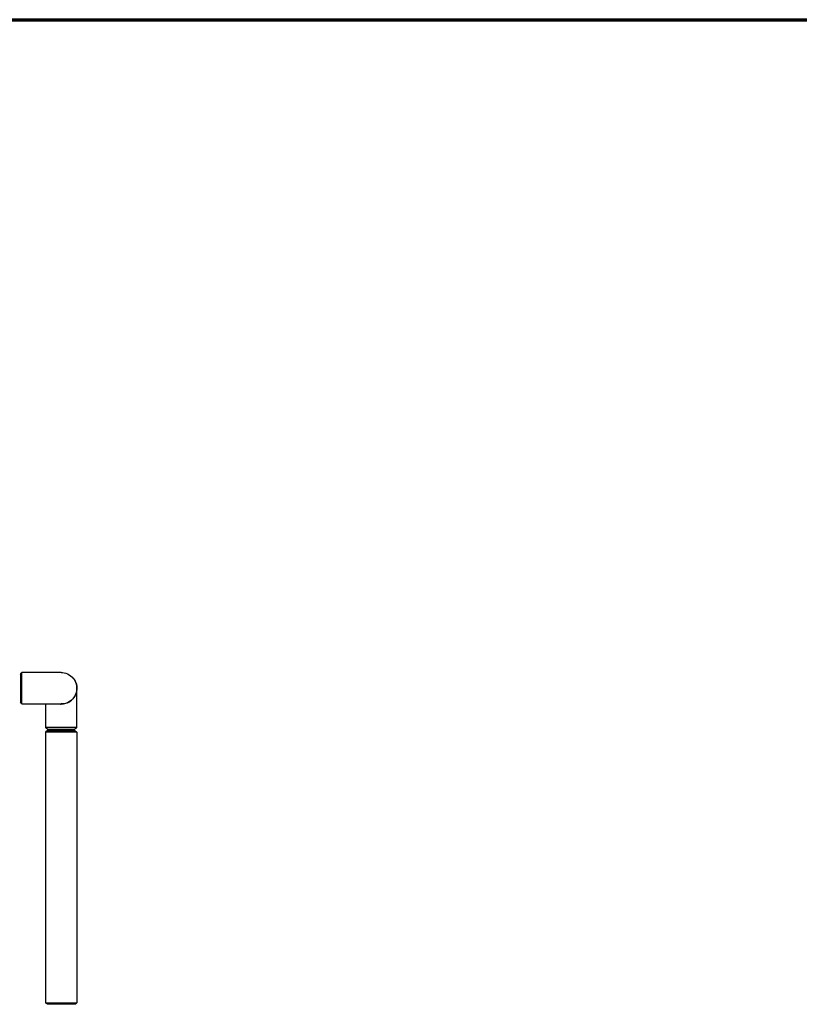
# Model space of a CAD drawing. Header units: inches. Extents: x 24 to 1128, y -69 to 748.
# Tile 667 of 668: x 740 to 811, y 658 to 748. Entities that reach past the tile are written whole.
import ezdxf

# ---------------------------------------------------------------- set-up
doc = ezdxf.new("R2010")
doc.units = ezdxf.units.IN
doc.header["$LTSCALE"] = 32
doc.header["$MEASUREMENT"] = 0
doc.layers.add('Border (ANSI)', color=7, linetype='Continuous', lineweight=70)
doc.layers.add('Visible (ANSI)', color=7, linetype='Continuous', lineweight=30)

# ---------------------------------------------------------------- blocks, each defined once
blk = doc.blocks.new('Borders SUPERIOR BORDER')
at = {"layer": 'Border (ANSI)'}
blk.add_line((0.75, 23.375), (35.25, 23.375), dxfattribs=at)

msp = doc.modelspace()

# ---------------------------------------------------------------- linework, layer by layer
at = {"layer": 'Visible (ANSI)'}
for p, q in [((739.90513, 687.92099), (739.90513, 685.41605)), ((743.65243, 688.10853), (740.04752, 688.10853)), ((745.09513, 683.06092), (745.09513, 686.66583)), ((740.04752, 685.22853), (743.65243, 685.22853)), ((742.21513, 685.22853), (742.21513, 683.06092)), ((742.40267, 682.91853), (743.65513, 682.91853)), ((743.65513, 682.91853), (744.90762, 682.91853)), ((742.40513, 682.79353), (742.21763, 682.64966)), ((745.09263, 682.64966), (742.21763, 682.64966)), ((742.21763, 682.64966), (742.21763, 657.8224)), ((742.40513, 682.79353), (744.90513, 682.79353)), ((744.90513, 682.79353), (745.09263, 682.64966)), ((745.09263, 682.64966), (745.09263, 657.8224)), ((742.21763, 657.8224), (745.09263, 657.8224)), ((742.40513, 657.67853), (742.21763, 657.8224)), ((744.90513, 657.67853), (742.40513, 657.67853)), ((744.90513, 657.67853), (745.09263, 657.8224))]:
    msp.add_line(p, q, dxfattribs=at)
for points in [[(739.90513, 687.92103), (739.9526, 687.98353), (740.00006, 688.04603), (740.04752, 688.10853)], [(740.04752, 685.22853), (740.00006, 685.29103), (739.9526, 685.35353), (739.90513, 685.41603)], [(743.5429, 685.22854), (743.58024, 685.22561), (743.61768, 685.22414), (743.65513, 685.22414)], [(742.40263, 682.91853), (742.34013, 682.96599), (742.27763, 683.01346), (742.21513, 683.06092)], [(745.09513, 683.06092), (745.03263, 683.01346), (744.97013, 682.96599), (744.90763, 682.91853)]]:
    msp.add_open_spline(points, degree=3, dxfattribs=at)
for points, knots in [([(740.04752, 685.22855), (740.04752, 685.22863), (740.04752, 685.26388), (740.04752, 685.41111), (740.04751, 685.53449), (740.04751, 685.84577), (740.04751, 686.03327), (740.04751, 686.44077), (740.04751, 686.66105), (740.04751, 687.08748), (740.04751, 687.29337), (740.04751, 687.65229), (740.04751, 687.80456), (740.04752, 688.02276), (740.04752, 688.0886), (740.04752, 688.10722), (740.04752, 688.10851), (740.04752, 688.10848)], [-1.57267431, -1.57267431, -1.57267431, -1.57267431, -1.1908901, -1.1908901, -0.74775686, -0.74775686, -0.30609723, -0.30609723, 0.1436733, 0.1436733, 0.59274122, 0.59274122, 1.04590561, 1.04590561, 1.49882494, 1.49882494, 1.57267431, 1.57267431, 1.57267431, 1.57267431]), ([(743.65243, 688.10848), (743.68788, 688.10851), (743.72332, 688.10722), (743.97545, 688.0886), (744.18831, 688.02276), (744.56414, 687.80456), (744.72681, 687.65229), (744.96824, 687.29337), (745.04759, 687.08748), (745.10922, 686.66105), (745.09131, 686.44077), (744.96266, 686.03327), (744.85371, 685.84577), (744.56547, 685.53449), (744.38612, 685.41111), (744.01881, 685.26388), (743.83567, 685.22863), (743.65243, 685.22855)], [-1.57267427, -1.57267427, -1.57267427, -1.57267427, -1.49882494, -1.49882494, -1.04590561, -1.04590561, -0.59274122, -0.59274122, -0.1436733, -0.1436733, 0.30609723, 0.30609723, 0.74775686, 0.74775686, 1.1908901, 1.1908901, 1.57267427, 1.57267427, 1.57267427, 1.57267427]), ([(743.65513, 685.22414), (743.79886, 685.22414), (743.94257, 685.24587), (744.26376, 685.34519), (744.43596, 685.43942), (744.72849, 685.68625), (744.84923, 685.83811), (745.03028, 686.19099), (745.0844, 686.39496), (745.10289, 686.80566), (745.06783, 687.01215), (744.91927, 687.38276), (744.80982, 687.54827), (744.67229, 687.68569)], [-3.14159265, -3.14159265, -3.14159265, -3.14159265, -2.84306953, -2.84306953, -2.44315297, -2.44315297, -2.04730492, -2.04730492, -1.61773044, -1.61773044, -1.1908901, -1.1908901, -0.78539816, -0.78539816, -0.78539816, -0.78539816]), ([(743.65513, 683.06085), (743.52193, 683.06085), (743.38874, 683.06085), (743.0497, 683.06087), (742.85299, 683.06088), (742.52795, 683.0609), (742.39974, 683.06091), (742.25039, 683.06092), (742.21531, 683.06092), (742.21518, 683.06092)], [-3.14159265, -3.14159265, -3.14159265, -3.14159265, -2.86492266, -2.86492266, -2.40917784, -2.40917784, -1.95396487, -1.95396487, -1.57267427, -1.57267427, -1.57267427, -1.57267427]), ([(745.09512, 683.06092), (745.09513, 683.06092), (745.09465, 683.06092), (745.0844, 683.06092), (745.03028, 683.06092), (744.84923, 683.06091), (744.72849, 683.0609), (744.43596, 683.06088), (744.26376, 683.06087), (743.94257, 683.06085), (743.79886, 683.06085), (743.65513, 683.06085)], [1.57267427, 1.57267427, 1.57267427, 1.57267427, 1.61773044, 1.61773044, 2.04730492, 2.04730492, 2.44315297, 2.44315297, 2.84306953, 2.84306953, 3.14159265, 3.14159265, 3.14159265, 3.14159265])]:
    msp.add_open_spline(points, degree=3, knots=knots, dxfattribs=at)

# ---------------------------------------------------------------- block references
at = {"xscale": 32, "yscale": 32, "zscale": 32}
msp.add_blockref('Borders SUPERIOR BORDER', (0, 0), dxfattribs=at)

doc.saveas('drawing.dxf')
